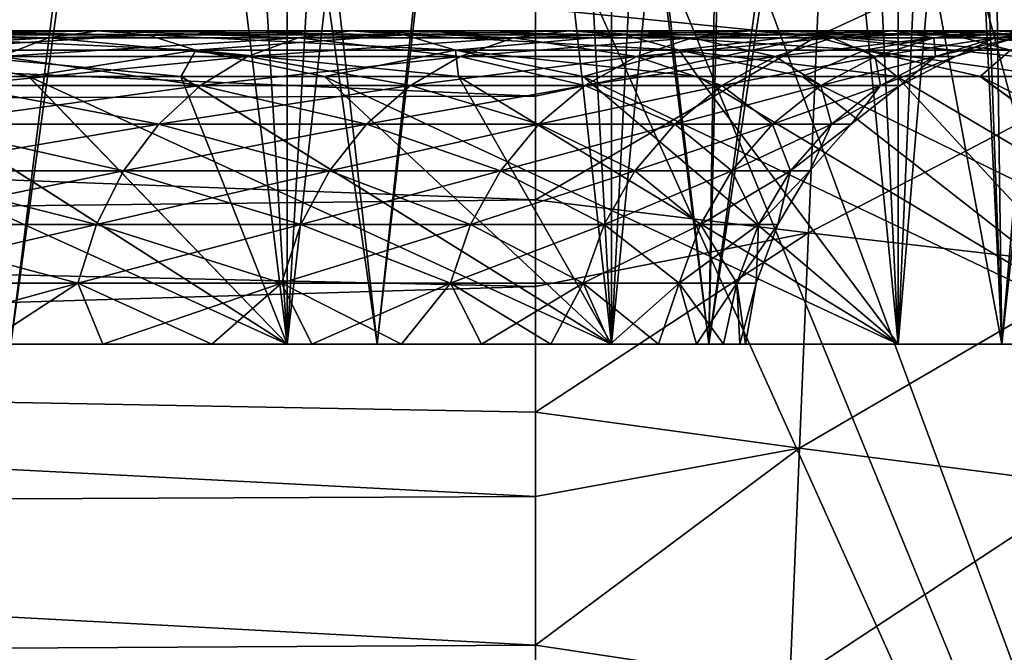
# Model space of a CAD drawing. Header units: metres. Extents: x -104 to 104, y -68 to 90.
# Tile 727 of 744: x 84.27 to 86.28, y 64.46 to 65.75. Entities that reach past the tile are written whole.
import ezdxf

# ---------------------------------------------------------------- set-up
doc = ezdxf.new("R2010")
doc.units = ezdxf.units.M
doc.layers.add('solid_FIT-BATH-153_SW0002', color=7, linetype='CONTINUOUS')

msp = doc.modelspace()

# ---------------------------------------------------------------- linework, layer by layer
at = {"layer": 'solid_FIT-BATH-153_SW0002'}
for points in [[(84.813721, 65.086777, 7.579221), (84.454666, 71.086777, 7.955236), (84.078896, 71.086777, 8.314012)], [(84.078896, 65.086777, 8.314012), (84.813721, 65.086777, 7.579221), (84.078896, 71.086777, 8.314012)], [(84.078896, 65.086777, -8.314012), (84.078896, 71.086777, -8.314012), (84.454666, 71.086777, -7.955236)], [(84.078896, 65.086777, -8.314012), (84.454666, 71.086777, -7.955236), (84.813721, 71.086777, -7.579221)], [(84.813721, 65.086777, -7.579221), (84.078896, 65.086777, -8.314012), (84.813721, 71.086777, -7.579221)], [(84.813721, 65.086777, 7.579221), (84.813721, 71.086777, 7.579221), (84.454666, 71.086777, 7.955236)], [(85.477913, 65.086777, 6.779351), (85.155113, 71.086777, 7.186897), (84.813721, 71.086777, 7.579221)], [(84.813721, 65.086777, 7.579221), (85.477913, 65.086777, 6.779351), (84.813721, 71.086777, 7.579221)], [(84.813721, 65.086777, -7.579221), (84.813721, 71.086777, -7.579221), (85.155113, 71.086777, -7.186897)], [(84.813721, 65.086777, -7.579221), (85.155113, 71.086777, -7.186897), (85.477913, 71.086777, -6.779351)], [(85.477913, 65.086777, -6.779351), (84.813721, 65.086777, -7.579221), (85.477913, 71.086777, -6.779351)], [(85.477913, 65.086777, 6.779351), (85.477913, 71.086777, 6.779351), (85.155113, 71.086777, 7.186897)], [(86.065002, 65.086777, 5.922271), (85.781387, 71.086777, 6.357548), (85.477913, 71.086777, 6.779351)], [(85.477913, 65.086777, 6.779351), (86.065002, 65.086777, 5.922271), (85.477913, 71.086777, 6.779351)], [(85.477913, 65.086777, -6.779351), (85.477913, 71.086777, -6.779351), (85.781387, 71.086777, -6.357548)], [(85.477913, 65.086777, -6.779351), (85.781387, 71.086777, -6.357548), (86.065002, 71.086777, -5.922271)], [(86.065002, 65.086777, -5.922271), (85.477913, 65.086777, -6.779351), (86.065002, 71.086777, -5.922271)], [(86.065002, 65.086777, 5.922271), (86.065002, 71.086777, 5.922271), (85.781387, 71.086777, 6.357548)], [(86.57048, 65.086777, 5.014763), (86.328232, 71.086777, 5.474343), (86.065002, 71.086777, 5.922271)], [(86.065002, 65.086777, 5.922271), (86.57048, 65.086777, 5.014763), (86.065002, 71.086777, 5.922271)], [(86.065002, 65.086777, -5.922271), (86.065002, 71.086777, -5.922271), (86.328232, 71.086777, -5.474343)], [(86.065002, 65.086777, -5.922271), (86.328232, 71.086777, -5.474343), (86.57048, 71.086777, -5.014763)], [(86.57048, 65.086777, -5.014763), (86.065002, 65.086777, -5.922271), (86.57048, 71.086777, -5.014763)], [(83.943779, 68.091461, 8.765855), (84.659821, 68.091957, 8.103541), (84.247688, 65.086777, 8.498344)], [(84.659821, 68.091957, 8.103541), (84.998344, 65.086777, 7.747683), (84.247688, 65.086777, 8.498344)], [(84.659821, 68.091957, 8.103541), (85.321991, 68.092506, 7.377162), (84.998344, 65.086777, 7.747683)], [(85.677032, 65.086777, 6.930509), (84.998344, 65.086777, 7.747683), (85.321991, 68.092506, 7.377162)], [(85.677032, 65.086777, 6.930509), (85.321991, 68.092506, 7.377162), (85.724365, 68.092827, 6.867389)], [(85.677032, 65.086777, 6.930509), (85.724365, 68.092827, 6.867389), (86.089973, 68.092865, 6.34684)], [(85.677032, 65.086777, 6.930509), (86.089973, 68.092865, 6.34684), (86.132492, 68.09285, 6.282126)], [(86.277634, 65.086777, 6.053678), (85.677032, 65.086777, 6.930509), (86.132492, 68.09285, 6.282126)], [(86.277634, 65.086777, 6.053678), (86.132492, 68.09285, 6.282126), (86.53508, 68.092133, 5.616691)], [(86.794228, 65.086777, 5.12612), (86.277634, 65.086777, 6.053678), (86.53508, 68.092133, 5.616691)], [(86.277618, 65.086777, -6.053692), (86.590088, 67.996338, -5.517257), (86.237091, 67.979538, -6.118752)], [(86.277618, 65.086777, -6.053692), (86.79422, 65.086777, -5.126136), (86.590088, 67.996338, -5.517257)], [(86.277618, 65.086777, -6.053692), (86.171158, 67.976288, -6.222436), (85.744095, 67.954956, -6.84081)], [(86.277618, 65.086777, -6.053692), (86.237091, 67.979538, -6.118752), (86.171158, 67.976288, -6.222436)], [(85.677025, 65.086777, -6.930521), (85.744095, 67.954956, -6.84081), (85.322357, 67.932709, -7.376725)], [(85.677025, 65.086777, -6.930521), (86.277618, 65.086777, -6.053692), (85.744095, 67.954956, -6.84081)], [(84.998337, 65.086777, -7.747693), (85.322357, 67.932709, -7.376725), (84.597923, 67.895126, -8.165395)], [(84.998337, 65.086777, -7.747693), (85.677025, 65.086777, -6.930521), (85.322357, 67.932709, -7.376725)], [(84.247673, 65.086777, -8.498353), (84.597923, 67.895126, -8.165395), (84.208893, 67.87571, -8.533639)], [(84.247673, 65.086777, -8.498353), (84.998337, 65.086777, -7.747693), (84.597923, 67.895126, -8.165395)], [(84.85498, 67.099075, 16.348959), (79.231544, 67.097557, 16.316015), (79.797249, 61.421703, 16.370808)], [(84.85498, 67.099075, 16.348959), (79.797249, 61.421703, 16.370808), (87.417076, 61.410976, 16.429522)], [(85.08477, 67.098717, 16.350405), (84.85498, 67.099075, 16.348959), (87.417076, 61.410976, 16.429522)], [(85.08477, 67.098717, 16.350405), (87.417076, 61.410976, 16.429522), (85.314659, 67.098358, 16.35186)], [(87.417076, 61.410976, 16.429522), (85.890892, 67.100014, 16.355515), (85.314659, 67.098358, 16.35186)], [(87.417076, 61.410976, 16.429522), (86.495079, 67.099152, 16.359426), (85.890892, 67.100014, 16.355515)], [(85.913589, 66.078957, -16.697617), (85.898323, 65.716644, -17.228456), (85.32206, 65.77523, -17.193836)], [(85.913589, 66.078957, -16.697617), (86.564812, 66.024063, -16.730474), (85.898323, 65.716644, -17.228456)], [(86.564812, 66.024063, -16.730474), (86.532745, 65.65313, -17.258749), (85.898323, 65.716644, -17.228456)], [(80.064636, 65.824409, -17.518318), (85.32206, 65.77523, -17.193836), (85.322075, 65.595009, -17.425362)], [(80.064636, 65.824409, -17.518318), (85.322075, 65.595009, -17.425362), (80.064636, 65.580971, -17.828751)], [(85.32206, 65.77523, -17.193836), (85.898323, 65.716644, -17.228456), (85.322075, 65.595009, -17.425362)], [(83.839973, 65.728813, 6.691273), (83.746048, 65.713875, 6.605647), (84.324631, 65.713875, 5.908887)], [(84.426056, 65.728813, -5.985482), (84.324631, 65.713875, -5.908887), (83.746048, 65.713875, -6.605647)], [(83.839973, 65.728813, -6.691273), (84.426056, 65.728813, -5.985482), (83.746048, 65.713875, -6.605647)], [(84.426056, 65.728813, 5.985482), (83.839973, 65.728813, 6.691273), (84.324631, 65.713875, 5.908887)], [(83.934341, 65.72036, 6.7773), (83.839973, 65.728813, 6.691273), (84.426056, 65.728813, 5.985482)], [(84.527962, 65.72036, -6.062435), (84.426056, 65.728813, -5.985482), (83.839973, 65.728813, -6.691273)], [(83.934341, 65.72036, -6.7773), (84.527962, 65.72036, -6.062435), (83.839973, 65.728813, -6.691273)], [(84.527962, 65.72036, 6.062435), (83.934341, 65.72036, 6.7773), (84.426056, 65.728813, 5.985482)], [(84.426056, 65.728813, 5.985482), (84.324631, 65.713875, 5.908887), (84.836456, 65.713875, 5.161715)], [(84.944519, 65.728813, -5.228624), (84.836456, 65.713875, -5.161715), (84.324631, 65.713875, -5.908887)], [(84.426056, 65.728813, -5.985482), (84.944519, 65.728813, -5.228624), (84.324631, 65.713875, -5.908887)], [(84.944519, 65.728813, 5.228624), (84.426056, 65.728813, 5.985482), (84.836456, 65.713875, 5.161715)], [(84.527962, 65.72036, 6.062435), (84.426056, 65.728813, 5.985482), (84.944519, 65.728813, 5.228624)], [(85.053085, 65.72036, -5.295847), (84.944519, 65.728813, -5.228624), (84.426056, 65.728813, -5.985482)], [(84.527962, 65.72036, -6.062435), (85.053085, 65.72036, -5.295847), (84.426056, 65.728813, -5.985482)], [(85.053085, 65.72036, 5.295847), (84.527962, 65.72036, 6.062435), (84.944519, 65.728813, 5.228624)], [(84.944519, 65.728813, 5.228624), (84.836456, 65.713875, 5.161715), (85.277161, 65.713875, 4.370505)], [(85.39093, 65.728813, -4.427158), (85.277161, 65.713875, -4.370505), (84.836456, 65.713875, -5.161715)], [(84.944519, 65.728813, -5.228624), (85.39093, 65.728813, -4.427158), (84.836456, 65.713875, -5.161715)], [(85.39093, 65.728813, 4.427158), (84.944519, 65.728813, 5.228624), (85.277161, 65.713875, 4.370505)], [(85.053085, 65.72036, 5.295847), (84.944519, 65.728813, 5.228624), (85.39093, 65.728813, 4.427158)], [(85.505241, 65.72036, -4.484076), (85.39093, 65.728813, -4.427158), (84.944519, 65.728813, -5.228624)], [(85.053085, 65.72036, -5.295847), (85.505241, 65.72036, -4.484076), (84.944519, 65.728813, -5.228624)], [(85.505241, 65.72036, 4.484076), (85.053085, 65.72036, 5.295847), (85.39093, 65.728813, 4.427158)], [(85.39093, 65.728813, 4.427158), (85.277161, 65.713875, 4.370505), (85.642975, 65.713875, 3.542007)], [(85.76149, 65.728813, -3.587921), (85.642975, 65.713875, -3.542007), (85.277161, 65.713875, -4.370505)], [(85.39093, 65.728813, -4.427158), (85.76149, 65.728813, -3.587921), (85.277161, 65.713875, -4.370505)], [(85.76149, 65.728813, 3.587921), (85.39093, 65.728813, 4.427158), (85.642975, 65.713875, 3.542007)], [(85.505241, 65.72036, 4.484076), (85.39093, 65.728813, 4.427158), (85.76149, 65.728813, 3.587921)], [(85.880562, 65.72036, -3.634049), (85.76149, 65.728813, -3.587921), (85.39093, 65.728813, -4.427158)], [(85.505241, 65.72036, -4.484076), (85.880562, 65.72036, -3.634049), (85.39093, 65.728813, -4.427158)], [(85.880562, 65.72036, 3.634049), (85.505241, 65.72036, 4.484076), (85.76149, 65.728813, 3.587921)], [(85.76149, 65.728813, 3.587921), (85.642975, 65.713875, 3.542007), (85.930786, 65.713875, 2.68329)], [(86.053032, 65.728813, -2.718073), (85.930786, 65.713875, -2.68329), (85.642975, 65.713875, -3.542007)], [(85.76149, 65.728813, -3.587921), (86.053032, 65.728813, -2.718073), (85.642975, 65.713875, -3.542007)], [(86.053032, 65.728813, 2.718073), (85.76149, 65.728813, 3.587921), (85.930786, 65.713875, 2.68329)], [(85.880562, 65.72036, 3.634049), (85.76149, 65.728813, 3.587921), (86.053032, 65.728813, 2.718073)], [(86.175858, 65.72036, -2.753018), (86.053032, 65.728813, -2.718073), (85.76149, 65.728813, -3.587921)], [(85.880562, 65.72036, -3.634049), (86.175858, 65.72036, -2.753018), (85.76149, 65.728813, -3.587921)], [(86.175858, 65.72036, 2.753018), (85.880562, 65.72036, 3.634049), (86.053032, 65.728813, 2.718073)], [(86.053032, 65.728813, 2.718073), (85.930786, 65.713875, 2.68329), (86.138138, 65.713875, 1.801681)], [(86.263077, 65.728813, -1.825035), (86.138138, 65.713875, -1.801681), (85.930786, 65.713875, -2.68329)], [(86.053032, 65.728813, -2.718073), (86.263077, 65.728813, -1.825035), (85.930786, 65.713875, -2.68329)], [(86.263077, 65.728813, 1.825035), (86.053032, 65.728813, 2.718073), (86.138138, 65.713875, 1.801681)], [(86.175858, 65.72036, 2.753018), (86.053032, 65.728813, 2.718073), (86.263077, 65.728813, 1.825035)], [(86.388596, 65.72036, -1.848499), (86.263077, 65.728813, -1.825035), (86.053032, 65.728813, -2.718073)], [(86.175858, 65.72036, -2.753018), (86.388596, 65.72036, -1.848499), (86.053032, 65.728813, -2.718073)], [(86.263077, 65.728813, 1.825035), (86.138138, 65.713875, 1.801681), (86.26326, 65.713875, 0.9047)], [(86.389824, 65.728813, -0.916427), (86.26326, 65.713875, -0.9047), (86.138138, 65.713875, -1.801681)], [(86.263077, 65.728813, -1.825035), (86.389824, 65.728813, -0.916427), (86.138138, 65.713875, -1.801681)], [(86.388596, 65.72036, 1.848499), (86.175858, 65.72036, 2.753018), (86.263077, 65.728813, 1.825035)], [(86.389824, 65.728813, 0.916427), (86.263077, 65.728813, 1.825035), (86.26326, 65.713875, 0.9047)], [(86.388596, 65.72036, 1.848499), (86.263077, 65.728813, 1.825035), (86.389824, 65.728813, 0.916427)], [(86.516968, 65.72036, -0.928209), (86.389824, 65.728813, -0.916427), (86.263077, 65.728813, -1.825035)], [(86.388596, 65.72036, -1.848499), (86.516968, 65.72036, -0.928209), (86.263077, 65.728813, -1.825035)], [(86.389824, 65.728813, 0.916427), (86.26326, 65.713875, 0.9047), (86.305092, 65.713875)], [(86.26326, 65.713875, -0.9047), (86.43219, 65.728813), (86.305092, 65.713875)], [(86.389824, 65.728813, -0.916427), (86.43219, 65.728813), (86.26326, 65.713875, -0.9047)], [(84.324631, 65.713875, -5.908887), (84.227066, 65.676048, -5.835211), (83.655701, 65.676048, -6.523283)], [(83.746048, 65.713875, -6.605647), (84.324631, 65.713875, -5.908887), (83.655701, 65.676048, -6.523283)], [(84.324631, 65.713875, 5.908887), (83.746048, 65.713875, 6.605647), (84.227066, 65.676048, 5.835211)], [(84.026001, 65.688805, 6.860854), (83.934341, 65.72036, 6.7773), (84.527962, 65.72036, 6.062435)], [(84.62693, 65.688805, -6.137175), (84.527962, 65.72036, -6.062435), (83.934341, 65.72036, -6.7773)], [(84.026001, 65.688805, -6.860854), (84.62693, 65.688805, -6.137175), (83.934341, 65.72036, -6.7773)], [(84.62693, 65.688805, 6.137175), (84.026001, 65.688805, 6.860854), (84.527962, 65.72036, 6.062435)], [(84.324631, 65.713875, 5.908887), (84.227066, 65.676048, 5.835211), (84.732513, 65.676048, 5.097355)], [(84.836456, 65.713875, -5.161715), (84.732513, 65.676048, -5.097355), (84.227066, 65.676048, -5.835211)], [(84.324631, 65.713875, -5.908887), (84.836456, 65.713875, -5.161715), (84.227066, 65.676048, -5.835211)], [(84.836456, 65.713875, 5.161715), (84.324631, 65.713875, 5.908887), (84.732513, 65.676048, 5.097355)], [(84.62693, 65.688805, 6.137175), (84.527962, 65.72036, 6.062435), (85.053085, 65.72036, 5.295847)], [(85.158531, 65.688805, -5.361136), (85.053085, 65.72036, -5.295847), (84.527962, 65.72036, -6.062435)], [(84.62693, 65.688805, -6.137175), (85.158531, 65.688805, -5.361136), (84.527962, 65.72036, -6.062435)], [(85.158531, 65.688805, 5.361136), (84.62693, 65.688805, 6.137175), (85.053085, 65.72036, 5.295847)], [(84.836456, 65.713875, 5.161715), (84.732513, 65.676048, 5.097355), (85.167717, 65.676048, 4.31601)], [(85.277161, 65.713875, -4.370505), (85.167717, 65.676048, -4.31601), (84.732513, 65.676048, -5.097355)], [(84.836456, 65.713875, -5.161715), (85.277161, 65.713875, -4.370505), (84.732513, 65.676048, -5.097355)], [(85.277161, 65.713875, 4.370505), (84.836456, 65.713875, 5.161715), (85.167717, 65.676048, 4.31601)], [(85.158531, 65.688805, 5.361136), (85.053085, 65.72036, 5.295847), (85.505241, 65.72036, 4.484076)], [(85.616257, 65.688805, -4.539358), (85.505241, 65.72036, -4.484076), (85.053085, 65.72036, -5.295847)], [(85.158531, 65.688805, -5.361136), (85.616257, 65.688805, -4.539358), (85.053085, 65.72036, -5.295847)], [(85.616257, 65.688805, 4.539358), (85.158531, 65.688805, 5.361136), (85.505241, 65.72036, 4.484076)], [(85.277161, 65.713875, 4.370505), (85.167717, 65.676048, 4.31601), (85.528976, 65.676048, 3.497843)], [(85.642975, 65.713875, -3.542007), (85.528976, 65.676048, -3.497843), (85.167717, 65.676048, -4.31601)], [(85.277161, 65.713875, -4.370505), (85.642975, 65.713875, -3.542007), (85.167717, 65.676048, -4.31601)], [(85.642975, 65.713875, 3.542007), (85.277161, 65.713875, 4.370505), (85.528976, 65.676048, 3.497843)], [(85.898323, 65.716644, -17.228456), (85.322113, 65.382545, -17.670086), (85.322075, 65.595009, -17.425362)], [(85.898323, 65.716644, -17.228456), (85.8815, 65.315086, -17.700865), (85.322113, 65.382545, -17.670086)], [(85.616257, 65.688805, 4.539358), (85.505241, 65.72036, 4.484076), (85.880562, 65.72036, 3.634049)], [(85.996208, 65.688805, -3.678851), (85.880562, 65.72036, -3.634049), (85.505241, 65.72036, -4.484076)], [(85.616257, 65.688805, -4.539358), (85.996208, 65.688805, -3.678851), (85.505241, 65.72036, -4.484076)], [(85.642975, 65.713875, 3.542007), (85.528976, 65.676048, 3.497843), (85.813202, 65.676048, 2.649833)], [(85.930786, 65.713875, -2.68329), (85.813202, 65.676048, -2.649833), (85.528976, 65.676048, -3.497843)], [(85.642975, 65.713875, -3.542007), (85.930786, 65.713875, -2.68329), (85.528976, 65.676048, -3.497843)], [(85.996208, 65.688805, 3.678851), (85.616257, 65.688805, 4.539358), (85.880562, 65.72036, 3.634049)], [(85.930786, 65.713875, 2.68329), (85.642975, 65.713875, 3.542007), (85.813202, 65.676048, 2.649833)], [(85.930786, 65.713875, 2.68329), (85.813202, 65.676048, 2.649833), (86.017967, 65.676048, 1.779216)], [(86.138138, 65.713875, -1.801681), (86.017967, 65.676048, -1.779216), (85.813202, 65.676048, -2.649833)], [(85.930786, 65.713875, -2.68329), (86.138138, 65.713875, -1.801681), (85.813202, 65.676048, -2.649833)], [(85.996208, 65.688805, 3.678851), (85.880562, 65.72036, 3.634049), (86.175858, 65.72036, 2.753018)], [(86.295143, 65.688805, -2.786958), (86.175858, 65.72036, -2.753018), (85.880562, 65.72036, -3.634049)], [(85.996208, 65.688805, -3.678851), (86.295143, 65.688805, -2.786958), (85.880562, 65.72036, -3.634049)], [(85.898323, 65.716644, -17.228456), (86.532745, 65.65313, -17.258749), (85.8815, 65.315086, -17.700865)], [(86.138138, 65.713875, 1.801681), (85.930786, 65.713875, 2.68329), (86.017967, 65.676048, 1.779216)], [(86.295143, 65.688805, 2.786958), (85.996208, 65.688805, 3.678851), (86.175858, 65.72036, 2.753018)], [(86.138138, 65.713875, 1.801681), (86.017967, 65.676048, 1.779216), (86.141525, 65.676048, 0.893419)], [(86.26326, 65.713875, -0.9047), (86.141525, 65.676048, -0.893419), (86.017967, 65.676048, -1.779216)], [(86.138138, 65.713875, -1.801681), (86.26326, 65.713875, -0.9047), (86.017967, 65.676048, -1.779216)], [(86.26326, 65.713875, 0.9047), (86.138138, 65.713875, 1.801681), (86.141525, 65.676048, 0.893419)], [(86.26326, 65.713875, 0.9047), (86.141525, 65.676048, 0.893419), (86.182831, 65.676048)], [(86.141525, 65.676048, -0.893419), (86.305092, 65.713875), (86.182831, 65.676048)], [(86.26326, 65.713875, -0.9047), (86.305092, 65.713875), (86.141525, 65.676048, -0.893419)], [(86.295143, 65.688805, 2.786958), (86.175858, 65.72036, 2.753018), (86.388596, 65.72036, 1.848499)], [(86.510506, 65.688805, -1.871288), (86.388596, 65.72036, -1.848499), (86.175858, 65.72036, -2.753018)], [(86.295143, 65.688805, -2.786958), (86.510506, 65.688805, -1.871288), (86.175858, 65.72036, -2.753018)], [(86.305092, 65.713875), (86.26326, 65.713875, 0.9047), (86.182831, 65.676048)], [(84.026001, 65.688805, 6.860854), (84.284065, 65.635262, 6.745246), (83.9543, 65.635262, 7.107983)], [(83.954514, 65.635262, -7.10776), (84.284264, 65.635262, -6.745013), (84.026001, 65.688805, -6.860854)], [(84.62693, 65.688805, 6.137175), (84.284065, 65.635262, 6.745246), (84.026001, 65.688805, 6.860854)], [(84.59639, 65.635262, -6.366986), (84.62693, 65.688805, -6.137175), (84.026001, 65.688805, -6.860854)], [(84.284264, 65.635262, -6.745013), (84.59639, 65.635262, -6.366986), (84.026001, 65.688805, -6.860854)], [(84.62693, 65.688805, 6.137175), (84.596199, 65.635262, 6.367229), (84.284065, 65.635262, 6.745246)], [(84.62693, 65.688805, 6.137175), (84.889992, 65.635262, 5.974788), (84.596199, 65.635262, 6.367229)], [(84.59639, 65.635262, -6.366986), (84.890167, 65.635262, -5.974537), (84.62693, 65.688805, -6.137175)], [(85.158531, 65.688805, 5.361136), (84.889992, 65.635262, 5.974788), (84.62693, 65.688805, 6.137175)], [(85.16494, 65.635262, -5.568553), (85.158531, 65.688805, -5.361136), (84.62693, 65.688805, -6.137175)], [(84.890167, 65.635262, -5.974537), (85.16494, 65.635262, -5.568553), (84.62693, 65.688805, -6.137175)], [(85.158531, 65.688805, 5.361136), (85.164772, 65.635262, 5.568812), (84.889992, 65.635262, 5.974788)], [(85.158531, 65.688805, 5.361136), (85.41993, 65.635262, 5.150222), (85.164772, 65.635262, 5.568812)], [(85.616257, 65.688805, 4.539358), (85.41993, 65.635262, 5.150222), (85.158531, 65.688805, 5.361136)], [(85.655029, 65.635262, -4.719692), (85.616257, 65.688805, -4.539358), (85.158531, 65.688805, -5.361136)], [(85.42009, 65.635262, -5.149955), (85.655029, 65.635262, -4.719692), (85.158531, 65.688805, -5.361136)], [(85.16494, 65.635262, -5.568553), (85.42009, 65.635262, -5.149955), (85.158531, 65.688805, -5.361136)], [(85.616257, 65.688805, 4.539358), (85.654884, 65.635262, 4.719968), (85.41993, 65.635262, 5.150222)], [(85.616257, 65.688805, 4.539358), (85.869095, 65.635262, 4.27902), (85.654884, 65.635262, 4.719968)], [(85.996208, 65.688805, 3.678851), (85.869095, 65.635262, 4.27902), (85.616257, 65.688805, 4.539358)], [(86.062202, 65.635262, -3.828089), (85.996208, 65.688805, -3.678851), (85.616257, 65.688805, -4.539358)], [(85.869225, 65.635262, -4.278737), (86.062202, 65.635262, -3.828089), (85.616257, 65.688805, -4.539358)], [(85.655029, 65.635262, -4.719692), (85.869225, 65.635262, -4.278737), (85.616257, 65.688805, -4.539358)], [(85.996208, 65.688805, 3.678851), (86.062088, 65.635262, 3.828374), (85.869095, 65.635262, 4.27902)], [(85.996208, 65.688805, 3.678851), (86.233421, 65.635262, 3.369048), (86.062088, 65.635262, 3.828374)], [(86.295143, 65.688805, 2.786958), (86.233421, 65.635262, 3.369048), (85.996208, 65.688805, 3.678851)], [(86.382782, 65.635262, -2.901819), (86.295143, 65.688805, -2.786958), (85.996208, 65.688805, -3.678851)], [(86.233521, 65.635262, -3.368769), (86.382782, 65.635262, -2.901819), (85.996208, 65.688805, -3.678851)], [(86.062202, 65.635262, -3.828089), (86.233521, 65.635262, -3.368769), (85.996208, 65.688805, -3.678851)], [(86.295143, 65.688805, 2.786958), (86.382706, 65.635262, 2.902098), (86.233421, 65.635262, 3.369048)], [(84.227066, 65.676048, 5.835211), (84.136635, 65.6166, 5.766917), (84.636162, 65.6166, 5.037696)], [(84.732513, 65.676048, -5.097355), (84.636162, 65.6166, -5.037696), (84.136635, 65.6166, -5.766917)], [(84.227066, 65.676048, -5.835211), (84.732513, 65.676048, -5.097355), (84.136635, 65.6166, -5.766917)], [(84.732513, 65.676048, 5.097355), (84.227066, 65.676048, 5.835211), (84.636162, 65.6166, 5.037696)], [(84.732513, 65.676048, 5.097355), (84.636162, 65.6166, 5.037696), (85.066269, 65.6166, 4.265497)], [(85.167717, 65.676048, -4.31601), (85.066269, 65.6166, -4.265497), (84.636162, 65.6166, -5.037696)], [(84.732513, 65.676048, -5.097355), (85.167717, 65.676048, -4.31601), (84.636162, 65.6166, -5.037696)], [(85.167717, 65.676048, 4.31601), (84.732513, 65.676048, 5.097355), (85.066269, 65.6166, 4.265497)], [(85.167717, 65.676048, 4.31601), (85.066269, 65.6166, 4.265497), (85.423302, 65.6166, 3.456905)], [(85.528976, 65.676048, -3.497843), (85.423302, 65.6166, -3.456905), (85.066269, 65.6166, -4.265497)], [(85.167717, 65.676048, -4.31601), (85.528976, 65.676048, -3.497843), (85.066269, 65.6166, -4.265497)], [(85.528976, 65.676048, 3.497843), (85.167717, 65.676048, 4.31601), (85.423302, 65.6166, 3.456905)], [(85.528976, 65.676048, 3.497843), (85.423302, 65.6166, 3.456905), (85.704201, 65.6166, 2.61882)], [(85.813202, 65.676048, -2.649833), (85.704201, 65.6166, -2.61882), (85.423302, 65.6166, -3.456905)], [(85.528976, 65.676048, -3.497843), (85.813202, 65.676048, -2.649833), (85.423302, 65.6166, -3.456905)], [(85.813202, 65.676048, 2.649833), (85.528976, 65.676048, 3.497843), (85.704201, 65.6166, 2.61882)], [(85.813202, 65.676048, 2.649833), (85.704201, 65.6166, 2.61882), (85.90657, 65.6166, 1.758392)], [(86.017967, 65.676048, -1.779216), (85.90657, 65.6166, -1.758392), (85.704201, 65.6166, -2.61882)], [(85.813202, 65.676048, -2.649833), (86.017967, 65.676048, -1.779216), (85.704201, 65.6166, -2.61882)], [(86.017967, 65.676048, 1.779216), (85.813202, 65.676048, 2.649833), (85.90657, 65.6166, 1.758392)], [(86.017967, 65.676048, 1.779216), (85.90657, 65.6166, 1.758392), (86.028687, 65.6166, 0.882963)], [(86.141525, 65.676048, -0.893419), (86.028687, 65.6166, -0.882963), (85.90657, 65.6166, -1.758392)], [(86.017967, 65.676048, -1.779216), (86.141525, 65.676048, -0.893419), (85.90657, 65.6166, -1.758392)], [(86.141525, 65.676048, 0.893419), (86.017967, 65.676048, 1.779216), (86.028687, 65.6166, 0.882963)], [(86.141525, 65.676048, 0.893419), (86.028687, 65.6166, 0.882963), (86.069504, 65.6166)], [(86.028687, 65.6166, -0.882963), (86.182831, 65.676048), (86.069504, 65.6166)], [(86.141525, 65.676048, -0.893419), (86.182831, 65.676048), (86.028687, 65.6166, -0.882963)], [(86.182831, 65.676048), (86.141525, 65.676048, 0.893419), (86.069504, 65.6166)], [(86.532745, 65.65313, -17.258749), (86.49752, 65.244041, -17.726448), (85.8815, 65.315086, -17.700865)], [(83.607872, 65.635262, -7.454406), (84.078896, 65.086777, -8.314012), (84.813721, 65.086777, -7.579221)], [(83.607872, 65.635262, -7.454406), (84.813721, 65.086777, -7.579221), (83.954514, 65.635262, -7.10776)], [(83.9543, 65.635262, 7.107983), (84.813721, 65.086777, 7.579221), (84.078896, 65.086777, 8.314012)], [(83.9543, 65.635262, 7.107983), (84.284065, 65.635262, 6.745246), (84.813721, 65.086777, 7.579221)], [(83.954514, 65.635262, -7.10776), (84.813721, 65.086777, -7.579221), (84.284264, 65.635262, -6.745013)], [(84.284065, 65.635262, 6.745246), (84.596199, 65.635262, 6.367229), (84.813721, 65.086777, 7.579221)], [(84.284264, 65.635262, -6.745013), (84.813721, 65.086777, -7.579221), (85.477913, 65.086777, -6.779351)], [(84.284264, 65.635262, -6.745013), (85.477913, 65.086777, -6.779351), (84.59639, 65.635262, -6.366986)], [(84.596199, 65.635262, 6.367229), (85.477913, 65.086777, 6.779351), (84.813721, 65.086777, 7.579221)], [(84.596199, 65.635262, 6.367229), (84.889992, 65.635262, 5.974788), (85.477913, 65.086777, 6.779351)], [(84.59639, 65.635262, -6.366986), (85.477913, 65.086777, -6.779351), (84.890167, 65.635262, -5.974537)], [(84.889992, 65.635262, 5.974788), (85.164772, 65.635262, 5.568812), (85.477913, 65.086777, 6.779351)], [(84.890167, 65.635262, -5.974537), (85.477913, 65.086777, -6.779351), (86.065002, 65.086777, -5.922271)], [(84.890167, 65.635262, -5.974537), (86.065002, 65.086777, -5.922271), (85.16494, 65.635262, -5.568553)], [(85.164772, 65.635262, 5.568812), (86.065002, 65.086777, 5.922271), (85.477913, 65.086777, 6.779351)], [(85.164772, 65.635262, 5.568812), (85.41993, 65.635262, 5.150222), (86.065002, 65.086777, 5.922271)], [(85.16494, 65.635262, -5.568553), (86.065002, 65.086777, -5.922271), (85.42009, 65.635262, -5.149955)], [(85.41993, 65.635262, 5.150222), (85.654884, 65.635262, 4.719968), (86.065002, 65.086777, 5.922271)], [(85.42009, 65.635262, -5.149955), (86.065002, 65.086777, -5.922271), (86.57048, 65.086777, -5.014763)], [(85.42009, 65.635262, -5.149955), (86.57048, 65.086777, -5.014763), (85.655029, 65.635262, -4.719692)], [(85.654884, 65.635262, 4.719968), (86.57048, 65.086777, 5.014763), (86.065002, 65.086777, 5.922271)], [(85.654884, 65.635262, 4.719968), (85.869095, 65.635262, 4.27902), (86.57048, 65.086777, 5.014763)], [(85.655029, 65.635262, -4.719692), (86.57048, 65.086777, -5.014763), (85.869225, 65.635262, -4.278737)], [(85.869095, 65.635262, 4.27902), (86.062088, 65.635262, 3.828374), (86.57048, 65.086777, 5.014763)], [(85.869225, 65.635262, -4.278737), (86.57048, 65.086777, -5.014763), (86.990219, 65.086777, -4.064219)], [(85.869225, 65.635262, -4.278737), (86.990219, 65.086777, -4.064219), (86.062202, 65.635262, -3.828089)], [(86.062088, 65.635262, 3.828374), (86.990219, 65.086777, 4.064219), (86.57048, 65.086777, 5.014763)], [(86.062088, 65.635262, 3.828374), (86.233421, 65.635262, 3.369048), (86.990219, 65.086777, 4.064219)], [(86.062202, 65.635262, -3.828089), (86.990219, 65.086777, -4.064219), (86.233521, 65.635262, -3.368769)], [(86.233421, 65.635262, 3.369048), (86.382706, 65.635262, 2.902098), (86.990219, 65.086777, 4.064219)], [(86.233521, 65.635262, -3.368769), (86.990219, 65.086777, -4.064219), (87.320641, 65.086777, -3.078351)], [(86.233521, 65.635262, -3.368769), (87.320641, 65.086777, -3.078351), (86.382782, 65.635262, -2.901819)], [(84.136635, 65.6166, 5.766917), (84.056343, 65.537514, 5.706286), (84.550621, 65.537514, 4.984733)], [(84.636162, 65.6166, -5.037696), (84.550621, 65.537514, -4.984733), (84.056343, 65.537514, -5.706286)], [(84.136635, 65.6166, -5.766917), (84.636162, 65.6166, -5.037696), (84.056343, 65.537514, -5.706286)], [(84.636162, 65.6166, 5.037696), (84.136635, 65.6166, 5.766917), (84.550621, 65.537514, 4.984733)], [(84.636162, 65.6166, 5.037696), (84.550621, 65.537514, 4.984733), (84.976212, 65.537514, 4.220651)], [(85.066269, 65.6166, -4.265497), (84.976212, 65.537514, -4.220651), (84.550621, 65.537514, -4.984733)], [(84.636162, 65.6166, -5.037696), (85.066269, 65.6166, -4.265497), (84.550621, 65.537514, -4.984733)], [(85.066269, 65.6166, 4.265497), (84.636162, 65.6166, 5.037696), (84.976212, 65.537514, 4.220651)], [(85.066269, 65.6166, 4.265497), (84.976212, 65.537514, 4.220651), (85.329483, 65.537514, 3.420561)], [(85.423302, 65.6166, -3.456905), (85.329483, 65.537514, -3.420561), (84.976212, 65.537514, -4.220651)], [(85.066269, 65.6166, -4.265497), (85.423302, 65.6166, -3.456905), (84.976212, 65.537514, -4.220651)], [(85.423302, 65.6166, 3.456905), (85.066269, 65.6166, 4.265497), (85.329483, 65.537514, 3.420561)], [(85.423302, 65.6166, 3.456905), (85.329483, 65.537514, 3.420561), (85.60743, 65.537514, 2.591287)], [(85.704201, 65.6166, -2.61882), (85.60743, 65.537514, -2.591287), (85.329483, 65.537514, -3.420561)], [(85.423302, 65.6166, -3.456905), (85.704201, 65.6166, -2.61882), (85.329483, 65.537514, -3.420561)], [(85.704201, 65.6166, 2.61882), (85.423302, 65.6166, 3.456905), (85.60743, 65.537514, 2.591287)], [(85.704201, 65.6166, 2.61882), (85.60743, 65.537514, 2.591287), (85.807671, 65.537514, 1.739905)], [(85.90657, 65.6166, -1.758392), (85.807671, 65.537514, -1.739905), (85.60743, 65.537514, -2.591287)], [(85.704201, 65.6166, -2.61882), (85.90657, 65.6166, -1.758392), (85.60743, 65.537514, -2.591287)], [(85.90657, 65.6166, 1.758392), (85.704201, 65.6166, 2.61882), (85.807671, 65.537514, 1.739905)], [(85.90657, 65.6166, 1.758392), (85.807671, 65.537514, 1.739905), (85.928505, 65.537514, 0.87368)], [(86.028687, 65.6166, -0.882963), (85.928505, 65.537514, -0.87368), (85.807671, 65.537514, -1.739905)], [(85.90657, 65.6166, -1.758392), (86.028687, 65.6166, -0.882963), (85.807671, 65.537514, -1.739905)], [(86.028687, 65.6166, 0.882963), (85.90657, 65.6166, 1.758392), (85.928505, 65.537514, 0.87368)], [(86.028687, 65.6166, 0.882963), (85.928505, 65.537514, 0.87368), (85.968895, 65.537514)], [(85.928505, 65.537514, -0.87368), (86.069504, 65.6166), (85.968895, 65.537514)], [(86.028687, 65.6166, -0.882963), (86.069504, 65.6166), (85.928505, 65.537514, -0.87368)], [(86.069504, 65.6166), (86.028687, 65.6166, 0.882963), (85.968895, 65.537514)], [(80.064636, 65.580971, -17.828751), (85.322075, 65.595009, -17.425362), (85.322113, 65.382545, -17.670086)], [(80.064636, 65.580971, -17.828751), (85.322113, 65.382545, -17.670086), (80.064636, 65.321281, -18.115837)], [(84.056343, 65.537514, 5.706286), (83.988892, 65.441429, 5.655346), (84.478752, 65.441429, 4.940234)], [(84.550621, 65.537514, -4.984733), (84.478752, 65.441429, -4.940234), (83.988892, 65.441429, -5.655346)], [(84.056343, 65.537514, -5.706286), (84.550621, 65.537514, -4.984733), (83.988892, 65.441429, -5.655346)], [(84.550621, 65.537514, 4.984733), (84.056343, 65.537514, 5.706286), (84.478752, 65.441429, 4.940234)], [(84.550621, 65.537514, 4.984733), (84.478752, 65.441429, 4.940234), (84.900543, 65.441429, 4.182973)], [(84.976212, 65.537514, -4.220651), (84.900543, 65.441429, -4.182973), (84.478752, 65.441429, -4.940234)], [(84.550621, 65.537514, -4.984733), (84.976212, 65.537514, -4.220651), (84.478752, 65.441429, -4.940234)], [(84.976212, 65.537514, 4.220651), (84.550621, 65.537514, 4.984733), (84.900543, 65.441429, 4.182973)], [(84.976212, 65.537514, 4.220651), (84.900543, 65.441429, 4.182973), (85.250664, 65.441429, 3.390025)], [(85.329483, 65.537514, -3.420561), (85.250664, 65.441429, -3.390025), (84.900543, 65.441429, -4.182973)], [(84.976212, 65.537514, -4.220651), (85.329483, 65.537514, -3.420561), (84.900543, 65.441429, -4.182973)], [(85.329483, 65.537514, 3.420561), (84.976212, 65.537514, 4.220651), (85.250664, 65.441429, 3.390025)], [(85.329483, 65.537514, 3.420561), (85.250664, 65.441429, 3.390025), (85.526123, 65.441429, 2.568154)], [(85.60743, 65.537514, -2.591287), (85.526123, 65.441429, -2.568154), (85.250664, 65.441429, -3.390025)], [(85.329483, 65.537514, -3.420561), (85.60743, 65.537514, -2.591287), (85.250664, 65.441429, -3.390025)], [(85.60743, 65.537514, 2.591287), (85.329483, 65.537514, 3.420561), (85.526123, 65.441429, 2.568154)], [(85.60743, 65.537514, 2.591287), (85.526123, 65.441429, 2.568154), (85.724579, 65.441429, 1.724373)], [(85.807671, 65.537514, -1.739905), (85.724579, 65.441429, -1.724373), (85.526123, 65.441429, -2.568154)], [(85.60743, 65.537514, -2.591287), (85.807671, 65.537514, -1.739905), (85.526123, 65.441429, -2.568154)], [(85.807671, 65.537514, 1.739905), (85.60743, 65.537514, 2.591287), (85.724579, 65.441429, 1.724373)], [(85.807671, 65.537514, 1.739905), (85.724579, 65.441429, 1.724373), (85.844337, 65.441429, 0.86588)], [(85.928505, 65.537514, -0.87368), (85.844337, 65.441429, -0.86588), (85.724579, 65.441429, -1.724373)], [(85.807671, 65.537514, -1.739905), (85.928505, 65.537514, -0.87368), (85.724579, 65.441429, -1.724373)], [(85.928505, 65.537514, 0.87368), (85.807671, 65.537514, 1.739905), (85.844337, 65.441429, 0.86588)], [(85.928505, 65.537514, 0.87368), (85.844337, 65.441429, 0.86588), (85.884369, 65.441429)], [(85.844337, 65.441429, -0.86588), (85.968895, 65.537514), (85.884369, 65.441429)], [(85.928505, 65.537514, -0.87368), (85.968895, 65.537514), (85.844337, 65.441429, -0.86588)], [(85.968895, 65.537514), (85.928505, 65.537514, 0.87368), (85.884369, 65.441429)], [(83.988892, 65.441429, 5.655346), (83.936516, 65.331558, 5.615798), (84.422958, 65.331558, 4.905687)], [(84.478752, 65.441429, -4.940234), (84.422958, 65.331558, -4.905687), (83.936516, 65.331558, -5.615798)], [(83.988892, 65.441429, -5.655346), (84.478752, 65.441429, -4.940234), (83.936516, 65.331558, -5.615798)], [(84.478752, 65.441429, 4.940234), (83.988892, 65.441429, 5.655346), (84.422958, 65.331558, 4.905687)], [(84.478752, 65.441429, 4.940234), (84.422958, 65.331558, 4.905687), (84.841797, 65.331558, 4.153722)], [(84.900543, 65.441429, -4.182973), (84.841797, 65.331558, -4.153722), (84.422958, 65.331558, -4.905687)], [(84.478752, 65.441429, -4.940234), (84.900543, 65.441429, -4.182973), (84.422958, 65.331558, -4.905687)], [(84.900543, 65.441429, 4.182973), (84.478752, 65.441429, 4.940234), (84.841797, 65.331558, 4.153722)], [(84.900543, 65.441429, 4.182973), (84.841797, 65.331558, 4.153722), (85.189468, 65.331558, 3.366319)], [(85.250664, 65.441429, -3.390025), (85.189468, 65.331558, -3.366319), (84.841797, 65.331558, -4.153722)], [(84.900543, 65.441429, -4.182973), (85.250664, 65.441429, -3.390025), (84.841797, 65.331558, -4.153722)], [(85.250664, 65.441429, 3.390025), (84.900543, 65.441429, 4.182973), (85.189468, 65.331558, 3.366319)], [(85.250664, 65.441429, 3.390025), (85.189468, 65.331558, 3.366319), (85.463005, 65.331558, 2.550195)], [(85.526123, 65.441429, -2.568154), (85.463005, 65.331558, -2.550195), (85.189468, 65.331558, -3.366319)], [(85.250664, 65.441429, -3.390025), (85.526123, 65.441429, -2.568154), (85.189468, 65.331558, -3.366319)], [(85.526123, 65.441429, 2.568154), (85.250664, 65.441429, 3.390025), (85.463005, 65.331558, 2.550195)], [(85.526123, 65.441429, 2.568154), (85.463005, 65.331558, 2.550195), (85.660072, 65.331558, 1.712315)], [(85.724579, 65.441429, -1.724373), (85.660072, 65.331558, -1.712315), (85.463005, 65.331558, -2.550195)], [(85.526123, 65.441429, -2.568154), (85.724579, 65.441429, -1.724373), (85.463005, 65.331558, -2.550195)], [(85.724579, 65.441429, 1.724373), (85.526123, 65.441429, 2.568154), (85.660072, 65.331558, 1.712315)], [(85.724579, 65.441429, 1.724373), (85.660072, 65.331558, 1.712315), (85.778992, 65.331558, 0.859825)], [(85.844337, 65.441429, -0.86588), (85.778992, 65.331558, -0.859825), (85.660072, 65.331558, -1.712315)], [(85.724579, 65.441429, -1.724373), (85.844337, 65.441429, -0.86588), (85.660072, 65.331558, -1.712315)], [(85.844337, 65.441429, 0.86588), (85.724579, 65.441429, 1.724373), (85.778992, 65.331558, 0.859825)], [(85.844337, 65.441429, 0.86588), (85.778992, 65.331558, 0.859825), (85.818748, 65.331558)], [(85.778992, 65.331558, -0.859825), (85.884369, 65.441429), (85.818748, 65.331558)], [(85.844337, 65.441429, -0.86588), (85.884369, 65.441429), (85.778992, 65.331558, -0.859825)], [(85.884369, 65.441429), (85.844337, 65.441429, 0.86588), (85.818748, 65.331558)], [(80.064636, 65.321281, -18.115837), (85.322113, 65.382545, -17.670086), (85.322144, 65.204514, -17.854881)], [(85.322113, 65.382545, -17.670086), (85.8815, 65.315086, -17.700865), (85.322144, 65.204514, -17.854881)], [(80.064636, 65.321281, -18.115837), (85.322144, 65.204514, -17.854881), (80.064636, 65.04493, -18.380533)], [(83.936516, 65.331558, 5.615798), (83.900986, 65.211578, 5.588966), (84.385101, 65.211578, 4.882247)], [(84.422958, 65.331558, -4.905687), (84.385101, 65.211578, -4.882247), (83.900986, 65.211578, -5.588966)], [(83.936516, 65.331558, -5.615798), (84.422958, 65.331558, -4.905687), (83.900986, 65.211578, -5.588966)], [(84.422958, 65.331558, 4.905687), (83.936516, 65.331558, 5.615798), (84.385101, 65.211578, 4.882247)], [(84.422958, 65.331558, 4.905687), (84.385101, 65.211578, 4.882247), (84.801941, 65.211578, 4.133875)], [(84.841797, 65.331558, -4.153722), (84.801941, 65.211578, -4.133875), (84.385101, 65.211578, -4.882247)], [(84.422958, 65.331558, -4.905687), (84.841797, 65.331558, -4.153722), (84.385101, 65.211578, -4.882247)], [(84.841797, 65.331558, 4.153722), (84.422958, 65.331558, 4.905687), (84.801941, 65.211578, 4.133875)], [(84.841797, 65.331558, 4.153722), (84.801941, 65.211578, 4.133875), (85.147949, 65.211578, 3.350235)], [(85.189468, 65.331558, -3.366319), (85.147949, 65.211578, -3.350235), (84.801941, 65.211578, -4.133875)], [(84.841797, 65.331558, -4.153722), (85.189468, 65.331558, -3.366319), (84.801941, 65.211578, -4.133875)], [(85.189468, 65.331558, 3.366319), (84.841797, 65.331558, 4.153722), (85.147949, 65.211578, 3.350235)], [(85.189468, 65.331558, 3.366319), (85.147949, 65.211578, 3.350235), (85.420181, 65.211578, 2.538011)], [(85.463005, 65.331558, -2.550195), (85.420181, 65.211578, -2.538011), (85.147949, 65.211578, -3.350235)], [(85.189468, 65.331558, -3.366319), (85.463005, 65.331558, -2.550195), (85.147949, 65.211578, -3.350235)], [(85.463005, 65.331558, 2.550195), (85.189468, 65.331558, 3.366319), (85.420181, 65.211578, 2.538011)], [(85.463005, 65.331558, 2.550195), (85.420181, 65.211578, 2.538011), (85.61631, 65.211578, 1.704133)], [(85.660072, 65.331558, -1.712315), (85.61631, 65.211578, -1.704133), (85.420181, 65.211578, -2.538011)], [(85.463005, 65.331558, -2.550195), (85.660072, 65.331558, -1.712315), (85.420181, 65.211578, -2.538011)], [(85.660072, 65.331558, 1.712315), (85.463005, 65.331558, 2.550195), (85.61631, 65.211578, 1.704133)], [(85.660072, 65.331558, 1.712315), (85.61631, 65.211578, 1.704133), (85.734657, 65.211578, 0.855717)], [(85.778992, 65.331558, -0.859825), (85.734657, 65.211578, -0.855717), (85.61631, 65.211578, -1.704133)], [(85.660072, 65.331558, -1.712315), (85.778992, 65.331558, -0.859825), (85.61631, 65.211578, -1.704133)], [(85.778992, 65.331558, 0.859825), (85.660072, 65.331558, 1.712315), (85.734657, 65.211578, 0.855717)], [(85.778992, 65.331558, 0.859825), (85.734657, 65.211578, 0.855717), (85.774216, 65.211578)], [(85.734657, 65.211578, -0.855717), (85.818748, 65.331558), (85.774216, 65.211578)], [(85.778992, 65.331558, -0.859825), (85.818748, 65.331558), (85.734657, 65.211578, -0.855717)], [(85.818748, 65.331558), (85.778992, 65.331558, 0.859825), (85.774216, 65.211578)], [(85.8815, 65.315086, -17.700865), (85.322159, 64.947357, -18.093929), (85.322144, 65.204514, -17.854881)], [(85.8815, 65.315086, -17.700865), (85.86306, 64.873611, -18.118216), (85.322159, 64.947357, -18.093929)], [(85.8815, 65.315086, -17.700865), (86.49752, 65.244041, -17.726448), (85.86306, 64.873611, -18.118216)], [(86.49752, 65.244041, -17.726448), (86.459061, 64.797516, -18.137257), (85.86306, 64.873611, -18.118216)], [(80.064636, 65.04493, -18.380533), (85.322144, 65.204514, -17.854881), (85.322159, 64.947357, -18.093929)], [(84.385101, 65.211578, 4.882247), (83.900986, 65.211578, 5.588966), (84.193207, 65.086777, 5.140055)], [(83.900986, 65.211578, -5.588966), (84.385101, 65.211578, -4.882247), (83.931358, 65.086777, -5.511844)], [(84.385101, 65.211578, -4.882247), (84.193207, 65.086777, -5.140055), (83.931358, 65.086777, -5.511844)], [(84.385101, 65.211578, 4.882247), (84.193207, 65.086777, 5.140055), (84.435951, 65.086777, 4.756812)], [(84.385101, 65.211578, -4.882247), (84.435951, 65.086777, -4.756812), (84.193207, 65.086777, -5.140055)], [(84.385101, 65.211578, 4.882247), (84.435951, 65.086777, 4.756812), (84.659729, 65.086777, 4.361668)], [(84.801941, 65.211578, 4.133875), (84.385101, 65.211578, 4.882247), (84.659729, 65.086777, 4.361668)], [(84.385101, 65.211578, -4.882247), (84.801941, 65.211578, -4.133875), (84.435951, 65.086777, -4.756812)], [(84.801941, 65.211578, -4.133875), (84.659729, 65.086777, -4.361668), (84.435951, 65.086777, -4.756812)], [(84.801941, 65.211578, 4.133875), (84.659729, 65.086777, 4.361668), (84.864182, 65.086777, 3.955549)], [(84.801941, 65.211578, -4.133875), (84.864182, 65.086777, -3.955549), (84.659729, 65.086777, -4.361668)], [(84.801941, 65.211578, 4.133875), (84.864182, 65.086777, 3.955549), (85.047951, 65.086777, 3.541027)], [(85.147949, 65.211578, 3.350235), (84.801941, 65.211578, 4.133875), (85.047951, 65.086777, 3.541027)], [(84.801941, 65.211578, -4.133875), (85.147949, 65.211578, -3.350235), (84.864182, 65.086777, -3.955549)], [(85.147949, 65.211578, -3.350235), (85.047951, 65.086777, -3.541027), (84.864182, 65.086777, -3.955549)], [(85.147949, 65.211578, 3.350235), (85.047951, 65.086777, 3.541027), (85.211449, 65.086777, 3.117038)], [(85.147949, 65.211578, -3.350235), (85.211449, 65.086777, -3.117038), (85.047951, 65.086777, -3.541027)], [(85.147949, 65.211578, 3.350235), (85.211449, 65.086777, 3.117038), (85.354065, 65.086777, 2.685478)], [(85.420181, 65.211578, 2.538011), (85.147949, 65.211578, 3.350235), (85.354065, 65.086777, 2.685478)], [(85.147949, 65.211578, -3.350235), (85.420181, 65.211578, -2.538011), (85.211449, 65.086777, -3.117038)], [(85.420181, 65.211578, -2.538011), (85.354065, 65.086777, -2.685478), (85.211449, 65.086777, -3.117038)], [(85.420181, 65.211578, 2.538011), (85.354065, 65.086777, 2.685478), (85.474983, 65.086777, 2.248505)], [(85.420181, 65.211578, -2.538011), (85.474983, 65.086777, -2.248505), (85.354065, 65.086777, -2.685478)], [(85.420181, 65.211578, 2.538011), (85.474983, 65.086777, 2.248505), (85.574554, 65.086777, 1.804918)], [(85.61631, 65.211578, 1.704133), (85.420181, 65.211578, 2.538011), (85.574554, 65.086777, 1.804918)], [(85.420181, 65.211578, -2.538011), (85.61631, 65.211578, -1.704133), (85.474983, 65.086777, -2.248505)], [(85.61631, 65.211578, -1.704133), (85.574554, 65.086777, -1.804918), (85.474983, 65.086777, -2.248505)], [(85.61631, 65.211578, 1.704133), (85.574554, 65.086777, 1.804918), (85.652267, 65.086777, 1.35737)], [(85.61631, 65.211578, -1.704133), (85.652267, 65.086777, -1.35737), (85.574554, 65.086777, -1.804918)], [(85.61631, 65.211578, 1.704133), (85.652267, 65.086777, 1.35737), (85.707703, 65.086777, 0.907901)], [(85.734657, 65.211578, 0.855717), (85.61631, 65.211578, 1.704133), (85.707703, 65.086777, 0.907901)], [(85.61631, 65.211578, -1.704133), (85.734657, 65.211578, -0.855717), (85.652267, 65.086777, -1.35737)], [(85.734657, 65.211578, -0.855717), (85.707703, 65.086777, -0.907901), (85.652267, 65.086777, -1.35737)], [(85.734657, 65.211578, 0.855717), (85.707703, 65.086777, 0.907901), (85.741074, 65.086777, 0.455466)], [(85.734657, 65.211578, -0.855717), (85.741074, 65.086777, -0.455466), (85.707703, 65.086777, -0.907901)], [(85.734657, 65.211578, 0.855717), (85.741074, 65.086777, 0.455466), (85.752388, 65.086777)], [(85.774216, 65.211578), (85.734657, 65.211578, 0.855717), (85.752388, 65.086777)], [(85.734657, 65.211578, -0.855717), (85.774216, 65.211578), (85.741074, 65.086777, -0.455466)], [(85.774216, 65.211578), (85.752388, 65.086777), (85.741074, 65.086777, -0.455466)], [(80.456207, 65.086777, 8.363862), (84.247688, 65.086777, 8.498344), (84.998344, 65.086777, 7.747683)], [(80.861298, 65.086777, 8.159995), (80.456207, 65.086777, 8.363862), (84.998344, 65.086777, 7.747683)], [(81.256561, 65.086777, 7.936019), (80.861298, 65.086777, 8.159995), (84.998344, 65.086777, 7.747683)], [(81.640648, 65.086777, 7.692846), (81.256561, 65.086777, 7.936019), (84.998344, 65.086777, 7.747683)], [(81.256561, 65.086777, -7.936019), (84.998337, 65.086777, -7.747693), (84.247673, 65.086777, -8.498353)], [(81.256561, 65.086777, -7.936019), (81.640648, 65.086777, -7.692846), (84.998337, 65.086777, -7.747693)], [(81.640648, 65.086777, 7.692846), (84.998344, 65.086777, 7.747683), (85.677032, 65.086777, 6.930509)], [(82.01133, 65.086777, 7.431785), (81.640648, 65.086777, 7.692846), (85.677032, 65.086777, 6.930509)], [(81.640648, 65.086777, -7.692846), (82.01133, 65.086777, -7.431785), (84.998337, 65.086777, -7.747693)], [(82.369652, 65.086777, 7.152094), (82.01133, 65.086777, 7.431785), (85.677032, 65.086777, 6.930509)], [(82.01133, 65.086777, -7.431785), (82.369652, 65.086777, -7.152094), (84.998337, 65.086777, -7.747693)], [(82.713737, 65.086777, 6.855356), (82.369652, 65.086777, 7.152094), (85.677032, 65.086777, 6.930509)], [(82.369652, 65.086777, -7.152094), (85.677025, 65.086777, -6.930521), (84.998337, 65.086777, -7.747693)], [(82.369652, 65.086777, -7.152094), (82.713737, 65.086777, -6.855356), (85.677025, 65.086777, -6.930521)], [(82.713737, 65.086777, 6.855356), (85.677032, 65.086777, 6.930509), (86.277634, 65.086777, 6.053678)], [(83.042137, 65.086777, 6.542655), (82.713737, 65.086777, 6.855356), (86.277634, 65.086777, 6.053678)], [(82.713737, 65.086777, -6.855356), (83.042137, 65.086777, -6.542655), (85.677025, 65.086777, -6.930521)], [(83.355652, 65.086777, 6.213324), (83.042137, 65.086777, 6.542655), (86.277634, 65.086777, 6.053678)], [(83.042137, 65.086777, -6.542655), (83.355652, 65.086777, -6.213324), (85.677025, 65.086777, -6.930521)], [(83.65226, 65.086777, 5.869564), (83.355652, 65.086777, 6.213324), (86.277634, 65.086777, 6.053678)], [(83.355652, 65.086777, -6.213324), (86.277618, 65.086777, -6.053692), (85.677025, 65.086777, -6.930521)], [(83.355652, 65.086777, -6.213324), (83.65226, 65.086777, -5.869564), (86.277618, 65.086777, -6.053692)], [(83.65226, 65.086777, 5.869564), (86.277634, 65.086777, 6.053678), (86.794228, 65.086777, 5.12612)], [(83.931358, 65.086777, 5.511844), (83.65226, 65.086777, 5.869564), (86.794228, 65.086777, 5.12612)], [(83.65226, 65.086777, -5.869564), (83.931358, 65.086777, -5.511844), (86.277618, 65.086777, -6.053692)], [(84.193207, 65.086777, 5.140055), (83.931358, 65.086777, 5.511844), (86.794228, 65.086777, 5.12612)], [(83.931358, 65.086777, -5.511844), (84.193207, 65.086777, -5.140055), (86.277618, 65.086777, -6.053692)], [(84.435951, 65.086777, 4.756812), (84.193207, 65.086777, 5.140055), (86.794228, 65.086777, 5.12612)], [(84.193207, 65.086777, -5.140055), (86.79422, 65.086777, -5.126136), (86.277618, 65.086777, -6.053692)], [(84.193207, 65.086777, -5.140055), (84.435951, 65.086777, -4.756812), (86.79422, 65.086777, -5.126136)], [(84.435951, 65.086777, 4.756812), (86.794228, 65.086777, 5.12612), (87.223213, 65.086777, 4.154774)], [(84.659729, 65.086777, 4.361668), (84.435951, 65.086777, 4.756812), (87.223213, 65.086777, 4.154774)], [(84.435951, 65.086777, -4.756812), (84.659729, 65.086777, -4.361668), (86.79422, 65.086777, -5.126136)], [(84.864182, 65.086777, 3.955549), (84.659729, 65.086777, 4.361668), (87.223213, 65.086777, 4.154774)], [(84.659729, 65.086777, -4.361668), (87.223206, 65.086777, -4.154789), (86.79422, 65.086777, -5.126136)], [(84.659729, 65.086777, -4.361668), (84.864182, 65.086777, -3.955549), (87.223206, 65.086777, -4.154789)], [(84.864182, 65.086777, 3.955549), (87.223213, 65.086777, 4.154774), (87.561035, 65.086777, 3.146923)], [(85.047951, 65.086777, 3.541027), (84.864182, 65.086777, 3.955549), (87.561035, 65.086777, 3.146923)], [(84.864182, 65.086777, -3.955549), (85.047951, 65.086777, -3.541027), (87.223206, 65.086777, -4.154789)], [(85.211449, 65.086777, 3.117038), (85.047951, 65.086777, 3.541027), (87.561035, 65.086777, 3.146923)], [(85.047951, 65.086777, -3.541027), (87.561035, 65.086777, -3.146936), (87.223206, 65.086777, -4.154789)], [(85.047951, 65.086777, -3.541027), (85.211449, 65.086777, -3.117038), (87.561035, 65.086777, -3.146936)], [(85.211449, 65.086777, 3.117038), (87.561035, 65.086777, 3.146923), (87.804131, 65.086777, 2.113036)], [(85.354065, 65.086777, 2.685478), (85.211449, 65.086777, 3.117038), (87.804131, 65.086777, 2.113036)], [(85.211449, 65.086777, -3.117038), (85.354065, 65.086777, -2.685478), (87.561035, 65.086777, -3.146936)], [(85.474983, 65.086777, 2.248505), (85.354065, 65.086777, 2.685478), (87.804131, 65.086777, 2.113036)], [(85.354065, 65.086777, -2.685478), (85.474983, 65.086777, -2.248505), (87.561035, 65.086777, -3.146936)], [(85.574554, 65.086777, 1.804918), (85.474983, 65.086777, 2.248505), (87.804131, 65.086777, 2.113036)], [(85.474983, 65.086777, -2.248505), (87.804131, 65.086777, -2.113047), (87.561035, 65.086777, -3.146936)], [(85.474983, 65.086777, -2.248505), (85.574554, 65.086777, -1.804918), (87.804131, 65.086777, -2.113047)], [(85.574554, 65.086777, 1.804918), (87.804131, 65.086777, 2.113036), (87.950798, 65.086777, 1.0623)], [(85.652267, 65.086777, 1.35737), (85.574554, 65.086777, 1.804918), (87.950798, 65.086777, 1.0623)], [(85.574554, 65.086777, -1.804918), (85.652267, 65.086777, -1.35737), (87.804131, 65.086777, -2.113047)], [(85.707703, 65.086777, 0.907901), (85.652267, 65.086777, 1.35737), (87.950798, 65.086777, 1.0623)], [(85.652267, 65.086777, -1.35737), (87.950798, 65.086777, -1.062306), (87.804131, 65.086777, -2.113047)], [(85.652267, 65.086777, -1.35737), (85.707703, 65.086777, -0.907901), (87.950798, 65.086777, -1.062306)], [(85.707703, 65.086777, 0.907901), (87.950798, 65.086777, 1.0623), (88, 65.086777)], [(85.741074, 65.086777, 0.455466), (85.707703, 65.086777, 0.907901), (88, 65.086777)], [(85.707703, 65.086777, -0.907901), (85.741074, 65.086777, -0.455466), (87.950798, 65.086777, -1.062306)], [(85.752388, 65.086777), (85.741074, 65.086777, 0.455466), (88, 65.086777)], [(85.741074, 65.086777, -0.455466), (85.752388, 65.086777), (87.950798, 65.086777, -1.062306)], [(85.752388, 65.086777), (88, 65.086777), (87.950798, 65.086777, -1.062306)], [(80.064636, 65.04493, -18.380533), (85.322159, 64.947357, -18.093929), (85.322159, 64.774521, -18.238482)], [(80.064636, 65.04493, -18.380533), (85.322159, 64.774521, -18.238482), (80.064636, 64.751534, -18.623796)], [(85.322159, 64.947357, -18.093929), (85.86306, 64.873611, -18.118216), (85.322159, 64.774521, -18.238482)], [(85.86306, 64.873611, -18.118216), (85.842972, 64.391609, -18.483967), (85.322159, 64.470306, -18.466059)], [(85.86306, 64.873611, -18.118216), (85.322159, 64.470306, -18.466059), (85.322159, 64.774521, -18.238482)], [(85.86306, 64.873611, -18.118216), (86.459061, 64.797516, -18.137257), (85.842972, 64.391609, -18.483967)], [(86.459061, 64.797516, -18.137257), (86.41732, 64.314148, -18.495077), (85.842972, 64.391609, -18.483967)], [(80.064636, 64.751534, -18.623796), (85.322159, 64.774521, -18.238482), (85.322159, 64.470306, -18.466059)], [(80.064636, 64.751534, -18.623796), (85.322159, 64.470306, -18.466059), (80.064636, 64.440788, -18.846582)], [(80.064636, 64.440788, -18.846582), (85.322159, 64.470306, -18.466059), (85.322166, 64.294617, -18.583885)], [(85.322166, 64.294617, -18.583885), (85.322159, 64.470306, -18.466059), (85.842972, 64.391609, -18.483967)]]:
    msp.add_3dface(points, dxfattribs=at)

doc.saveas('drawing.dxf')
